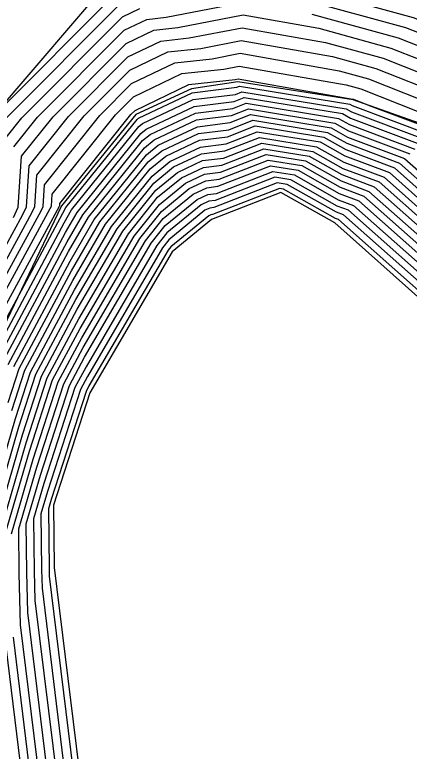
# Model space of a CAD drawing. Extents: x 2188792 to 2191981, y 386090 to 389710.
# Drawn here: x 2189476.09 to 2189496.01, y 386998.36 to 387035.52 of the extents above; entities that cross this region are included whole.
import ezdxf

# ---------------------------------------------------------------- set-up
doc = ezdxf.new("R2010")
doc.units = 0
for name, color, linetype in [('DTM Contours Major', 7, 'Continuous'), ('DTM Contours Minor', 7, 'Continuous'), ('PH Exist DTM Breakline', 7, 'Continuous')]:
    doc.layers.add(name, color=color, linetype=linetype)

msp = doc.modelspace()

# ---------------------------------------------------------------- linework, layer by layer
at = {"layer": 'DTM Contours Major'}
for points in [[(2189474.912, 387030.316), (2189481.338, 387036.758)], [(2189474.366, 387021.529), (2189476.486, 387025.406), (2189476.677, 387025.823), (2189476.816, 387027.898), (2189478.811, 387030.392), (2189481.801, 387033.39), (2189483.462, 387034.192), (2189484.901, 387034.346), (2189487.57, 387034.862), (2189491.781, 387034.123), (2189494.699, 387033.322), (2189497.874, 387032.071), (2189498.802, 387031.4), (2189505.843, 387027.45), (2189507.614, 387026.359), (2189510.993, 387024.06), (2189512.85, 387022.918), (2189517.491, 387020.868), (2189519.866, 387019.442), (2189524.039, 387017.522), (2189526.969, 387015.756), (2189530.756, 387013.354), (2189534.324, 387011.091)], [(2189474.73, 387018.5), (2189476.175, 387021.142), (2189478.512, 387025.506), (2189478.675, 387025.786), (2189482.264, 387030.241), (2189482.336, 387030.299), (2189485.051, 387031.579), (2189487.306, 387031.859), (2189487.444, 387031.912), (2189493.001, 387031.005), (2189493.133, 387030.931), (2189497.063, 387029.457)], [(2189476.036, 387017.773), (2189478.88, 387023.084), (2189480.107, 387025.189), (2189482.737, 387028.453), (2189483.323, 387028.932), (2189485.312, 387029.87), (2189486.965, 387030.074), (2189488.001, 387030.479), (2189492.073, 387029.814), (2189492.897, 387029.348), (2189495.776, 387028.269), (2189497.178, 387027.026)], [(2189474.798, 387008.559), (2189476.481, 387014.321), (2189477.442, 387017.289), (2189479.248, 387020.662), (2189481.54, 387024.592), (2189483.21, 387026.665), (2189484.31, 387027.565), (2189485.573, 387028.16), (2189486.623, 387028.29), (2189488.558, 387029.046), (2189491.144, 387028.624), (2189492.66, 387027.766), (2189494.489, 387027.08), (2189497.023, 387024.835)], [(2189477.793, 386996.835), (2189476.749, 387005.349), (2189476.693, 387007.391), (2189476.666, 387009.826), (2189477.382, 387012.279), (2189478.847, 387016.805), (2189479.616, 387018.24), (2189482.972, 387023.995), (2189483.683, 387024.877), (2189485.296, 387026.197), (2189485.834, 387026.451), (2189486.281, 387026.506), (2189489.115, 387027.612), (2189490.216, 387027.433), (2189492.423, 387026.184), (2189493.201, 387025.892), (2189496.867, 387022.643)]]:
    msp.add_lwpolyline(points, dxfattribs=at)
at = {"layer": 'DTM Contours Minor'}
for points in [[(2189490.4, 387036.98), (2189496.203, 387035.387), (2189498.403, 387034.52), (2189500.306, 387033.145), (2189505.427, 387030.272), (2189508.872, 387028.15), (2189511.301, 387026.497), (2189514.882, 387024.294), (2189518.177, 387022.839), (2189522.013, 387020.537), (2189524.936, 387019.192), (2189529.212, 387016.615), (2189531.826, 387014.957), (2189534.289, 387013.395)], [(2189476.041, 387028.852), (2189477.237, 387030.348), (2189481.616, 387034.737), (2189482.754, 387035.287), (2189483.739, 387035.392), (2189487.67, 387036.152)], [(2189490.745, 387036.266), (2189495.827, 387034.871), (2189498.271, 387033.908), (2189499.93, 387032.709), (2189505.531, 387029.567), (2189508.557, 387027.703), (2189511.224, 387025.888), (2189514.374, 387023.95), (2189518.005, 387022.346), (2189521.477, 387020.263), (2189524.712, 387018.774), (2189528.651, 387016.4), (2189531.558, 387014.556), (2189534.297, 387012.819)], [(2189475.654, 387029.329), (2189476.45, 387030.325), (2189481.523, 387035.411), (2189482.4, 387035.834)], [(2189475.663, 387030.303), (2189481.431, 387036.085)], [(2189476.02, 387025.294), (2189476.256, 387025.811), (2189476.428, 387028.375), (2189478.024, 387030.37), (2189481.708, 387034.064), (2189483.108, 387034.739), (2189484.32, 387034.869), (2189487.62, 387035.507), (2189491.436, 387034.837), (2189495.075, 387033.838), (2189498.006, 387032.683), (2189499.178, 387031.836), (2189505.739, 387028.156), (2189507.928, 387026.807), (2189511.07, 387024.669), (2189513.358, 387023.262), (2189517.662, 387021.36), (2189520.403, 387019.716), (2189524.263, 387017.939), (2189527.529, 387015.971), (2189531.023, 387013.755), (2189534.315, 387011.667)], [(2189491.09, 387035.551), (2189495.451, 387034.354), (2189498.138, 387033.296), (2189499.554, 387032.273), (2189505.635, 387028.861), (2189508.243, 387027.255), (2189511.147, 387025.278), (2189513.866, 387023.606), (2189517.834, 387021.853), (2189520.94, 387019.989), (2189524.488, 387018.357), (2189528.09, 387016.186), (2189531.291, 387014.155), (2189534.306, 387012.243)], [(2189474.438, 387020.924), (2189476.951, 387025.517), (2189477.097, 387025.836), (2189477.203, 387027.42), (2189479.597, 387030.415), (2189481.893, 387032.716), (2189483.816, 387033.645), (2189485.482, 387033.823), (2189487.52, 387034.217), (2189492.127, 387033.408), (2189494.324, 387032.805), (2189497.742, 387031.459), (2189498.426, 387030.964), (2189505.947, 387026.745), (2189507.3, 387025.912), (2189510.916, 387023.45), (2189512.342, 387022.574), (2189517.319, 387020.375), (2189519.33, 387019.168), (2189523.815, 387017.104), (2189526.408, 387015.542), (2189530.488, 387012.953), (2189534.333, 387010.515)], [(2189474.511, 387020.318), (2189477.416, 387025.629), (2189477.517, 387025.849), (2189477.59, 387026.943), (2189480.384, 387030.437), (2189481.986, 387032.042), (2189484.17, 387033.097), (2189486.063, 387033.3), (2189487.47, 387033.572), (2189492.472, 387032.694), (2189493.948, 387032.289), (2189497.61, 387030.846), (2189498.05, 387030.528), (2189506.052, 387026.039), (2189506.985, 387025.464), (2189510.839, 387022.841), (2189511.834, 387022.229), (2189517.148, 387019.882), (2189518.793, 387018.895), (2189523.591, 387016.687), (2189525.847, 387015.327), (2189530.221, 387012.553), (2189534.342, 387009.939)], [(2189474.584, 387019.712), (2189477.882, 387025.741), (2189477.937, 387025.862), (2189477.978, 387026.466), (2189481.171, 387030.46), (2189482.078, 387031.369), (2189484.524, 387032.55), (2189486.643, 387032.777), (2189487.42, 387032.927), (2189492.817, 387031.98), (2189493.572, 387031.773), (2189497.477, 387030.234), (2189497.674, 387030.092), (2189506.156, 387025.334), (2189506.671, 387025.016), (2189510.762, 387022.231), (2189511.326, 387021.885), (2189516.976, 387019.389), (2189518.256, 387018.621), (2189523.366, 387016.269), (2189525.286, 387015.112), (2189529.953, 387012.152), (2189534.35, 387009.363)], [(2189474.657, 387019.106), (2189478.347, 387025.852), (2189478.358, 387025.875), (2189478.365, 387025.989), (2189481.958, 387030.482), (2189482.17, 387030.695), (2189484.879, 387032.003), (2189487.224, 387032.254), (2189487.37, 387032.282), (2189493.163, 387031.265), (2189493.196, 387031.256), (2189493.98, 387030.947), (2189497.321, 387029.695)], [(2189474.912, 387018.161), (2189478.585, 387025.022), (2189478.961, 387025.667), (2189482.359, 387029.883), (2189482.533, 387030.026), (2189485.103, 387031.237), (2189487.238, 387031.502), (2189487.556, 387031.626), (2189492.816, 387030.767), (2189493.086, 387030.614), (2189496.806, 387029.219), (2189497.303, 387028.779), (2189505.418, 387024.152), (2189505.432, 387023.95), (2189505.857, 387023.323), (2189509.869, 387020.602), (2189510.284, 387020.507), (2189515.063, 387018.528), (2189516.461, 387017.911), (2189516.646, 387017.8), (2189522.694, 387015.017), (2189523.604, 387014.468), (2189529.15, 387010.95), (2189534.377, 387007.635)], [(2189475.193, 387018.064), (2189478.659, 387024.537), (2189479.248, 387025.547), (2189482.453, 387029.526), (2189482.73, 387029.752), (2189485.156, 387030.895), (2189487.17, 387031.145), (2189487.667, 387031.339), (2189492.63, 387030.529), (2189493.039, 387030.298), (2189496.548, 387028.982)], [(2189475.474, 387017.967), (2189478.732, 387024.053), (2189479.534, 387025.428), (2189482.548, 387029.168), (2189482.928, 387029.479), (2189485.208, 387030.553), (2189487.101, 387030.788), (2189487.778, 387031.052), (2189492.444, 387030.291), (2189492.991, 387029.981), (2189496.291, 387028.744)], [(2189475.755, 387017.87), (2189478.806, 387023.568), (2189479.821, 387025.309), (2189482.643, 387028.81), (2189483.125, 387029.205), (2189485.26, 387030.211), (2189487.033, 387030.431), (2189487.89, 387030.766), (2189492.259, 387030.053), (2189492.944, 387029.665), (2189496.033, 387028.506)], [(2189475.76, 387015.955), (2189476.317, 387017.676), (2189478.953, 387022.6), (2189480.394, 387025.07), (2189482.832, 387028.095), (2189483.52, 387028.658), (2189485.364, 387029.528), (2189486.896, 387029.718), (2189488.113, 387030.192), (2189491.887, 387029.576), (2189492.849, 387029.032), (2189495.518, 387028.031), (2189497.147, 387026.588)], [(2189475.94, 387015.547), (2189476.598, 387017.58), (2189479.027, 387022.115), (2189480.68, 387024.95), (2189482.926, 387027.738), (2189483.717, 387028.385), (2189485.417, 387029.186), (2189486.828, 387029.361), (2189488.224, 387029.906), (2189491.702, 387029.338), (2189492.802, 387028.716), (2189495.261, 387027.793), (2189497.116, 387026.149)], [(2189474.051, 387008.052), (2189476.121, 387015.138), (2189476.88, 387017.483), (2189479.101, 387021.631), (2189480.967, 387024.831), (2189483.021, 387027.38), (2189483.915, 387028.111), (2189485.469, 387028.844), (2189486.759, 387029.004), (2189488.335, 387029.619), (2189491.516, 387029.1), (2189492.754, 387028.399), (2189495.003, 387027.556), (2189497.085, 387025.711)], [(2189474.424, 387008.305), (2189476.301, 387014.73), (2189477.161, 387017.386), (2189479.174, 387021.147), (2189481.253, 387024.711), (2189483.115, 387027.023), (2189484.112, 387027.838), (2189485.521, 387028.502), (2189486.691, 387028.647), (2189488.447, 387029.332), (2189491.33, 387028.862), (2189492.707, 387028.083), (2189494.746, 387027.318), (2189497.054, 387025.273)], [(2189475.172, 387008.812), (2189476.661, 387013.913), (2189477.723, 387017.192), (2189479.321, 387020.178), (2189481.826, 387024.472), (2189483.305, 387026.307), (2189484.507, 387027.291), (2189485.626, 387027.818), (2189486.554, 387027.934), (2189488.67, 387028.759), (2189490.959, 387028.385), (2189492.612, 387027.45), (2189494.231, 387026.843), (2189496.992, 387024.396)], [(2189475.545, 387009.066), (2189476.842, 387013.505), (2189478.004, 387017.095), (2189479.395, 387019.693), (2189482.112, 387024.353), (2189483.399, 387025.95), (2189484.704, 387027.018), (2189485.678, 387027.476), (2189486.486, 387027.577), (2189488.781, 387028.472), (2189490.773, 387028.147), (2189492.565, 387027.133), (2189493.974, 387026.605), (2189496.96, 387023.958)], [(2189475.919, 387009.319), (2189477.022, 387013.096), (2189478.285, 387016.998), (2189479.469, 387019.209), (2189482.399, 387024.234), (2189483.494, 387025.592), (2189484.902, 387026.744), (2189485.73, 387027.135), (2189486.418, 387027.22), (2189488.892, 387028.186), (2189490.587, 387027.909), (2189492.517, 387026.817), (2189493.716, 387026.367), (2189496.929, 387023.52)], [(2189477.343, 386996.946), (2189476.388, 387004.733), (2189476.318, 387007.326), (2189476.292, 387009.573), (2189477.202, 387012.688), (2189478.566, 387016.901), (2189479.542, 387018.725), (2189482.685, 387024.114), (2189483.588, 387025.235), (2189485.099, 387026.471), (2189485.782, 387026.793), (2189486.349, 387026.863), (2189489.004, 387027.899), (2189490.402, 387027.671), (2189492.47, 387026.5), (2189493.459, 387026.13), (2189496.898, 387023.081)], [(2189496.836, 387022.205), (2189492.944, 387025.654), (2189492.375, 387025.868), (2189490.03, 387027.194), (2189489.226, 387027.326), (2189486.213, 387026.149), (2189485.887, 387026.109), (2189485.494, 387025.924), (2189483.777, 387024.519), (2189483.258, 387023.875), (2189479.69, 387017.756), (2189479.128, 387016.708), (2189477.563, 387011.871), (2189477.04, 387010.08), (2189477.069, 387007.455), (2189477.11, 387005.964), (2189478.243, 386996.724)], [(2189496.805, 387021.767), (2189492.686, 387025.417), (2189492.328, 387025.551), (2189489.844, 387026.956), (2189489.338, 387027.039), (2189486.144, 387025.793), (2189485.939, 387025.767), (2189485.691, 387025.65), (2189483.872, 387024.162), (2189483.545, 387023.756), (2189479.763, 387017.272), (2189479.409, 387016.611), (2189477.743, 387011.462), (2189477.413, 387010.333), (2189477.445, 387007.519), (2189477.47, 387006.579), (2189478.692, 386996.613)], [(2189496.774, 387021.328), (2189492.429, 387025.179), (2189492.281, 387025.235), (2189489.659, 387026.718), (2189489.449, 387026.752), (2189486.076, 387025.436), (2189485.991, 387025.425), (2189485.889, 387025.377), (2189483.967, 387023.804), (2189483.831, 387023.636), (2189479.837, 387016.787), (2189479.69, 387016.514), (2189477.923, 387011.054), (2189477.787, 387010.587), (2189477.821, 387007.584), (2189477.831, 387007.195), (2189479.142, 386996.503)], [(2189475.128, 386952.117), (2189476.278, 386955.108), (2189478.003, 386958.737), (2189479, 386963.27), (2189479.928, 386965.434), (2189480.738, 386967.755), (2189481.297, 386969.881), (2189481.509, 386971.92), (2189478.606, 386976.211), (2189479.401, 386981.196), (2189478.313, 386982.695), (2189477.42, 386986.392), (2189476.929, 386990.04), (2189477.261, 386993.878), (2189476.893, 386997.057), (2189476.027, 387004.118)], [(2189475.561, 386955.288), (2189477.091, 386958.506), (2189478.262, 386963.834), (2189479.1, 386965.786), (2189479.83, 386967.881), (2189480.335, 386969.799), (2189480.526, 386971.639), (2189477.907, 386975.512), (2189478.842, 386981.37), (2189477.918, 386982.642), (2189477.161, 386985.777), (2189476.584, 386990.064), (2189476.875, 386993.431), (2189476.443, 386997.168), (2189475.667, 387003.502)]]:
    msp.add_lwpolyline(points, dxfattribs=at)
at = {"layer": 'PH Exist DTM Breakline'}
for points in [[(2189481.214, 387037.667), (2189474.881, 387030.28)], [(2189510.662, 387021.436), (2189506.284, 387024.465), (2189497.371, 387029.741), (2189493.179, 387031.232), (2189487.359, 387032.133), (2189485.02, 387031.784), (2189482.199, 387030.489), (2189478.455, 387025.878), (2189474.764, 387018.212), (2189471.857, 387006.563), (2189472.52, 386998.134), (2189474.118, 386990.238), (2189475.716, 386982.342)], [(2189528.048, 386998.142), (2189524.38, 386999.925), (2189519.406, 387001.573), (2189514.758, 387003.386), (2189510.126, 387005.808), (2189508.712, 387007.482), (2189508.204, 387009.33), (2189506.336, 387010.798), (2189501.579, 387011.888), (2189498.728, 387012.912), (2189497.112, 387014.75), (2189496.976, 387016.82), (2189496.904, 387018.792), (2189496.752, 387021.019), (2189492.247, 387025.011), (2189489.528, 387026.55), (2189486.028, 387025.184), (2189484.033, 387023.552), (2189479.889, 387016.445), (2189478.05, 387010.766), (2189478.086, 387007.629), (2189479.46, 386996.424)]]:
    msp.add_lwpolyline(points, dxfattribs=at)

doc.saveas('drawing.dxf')
